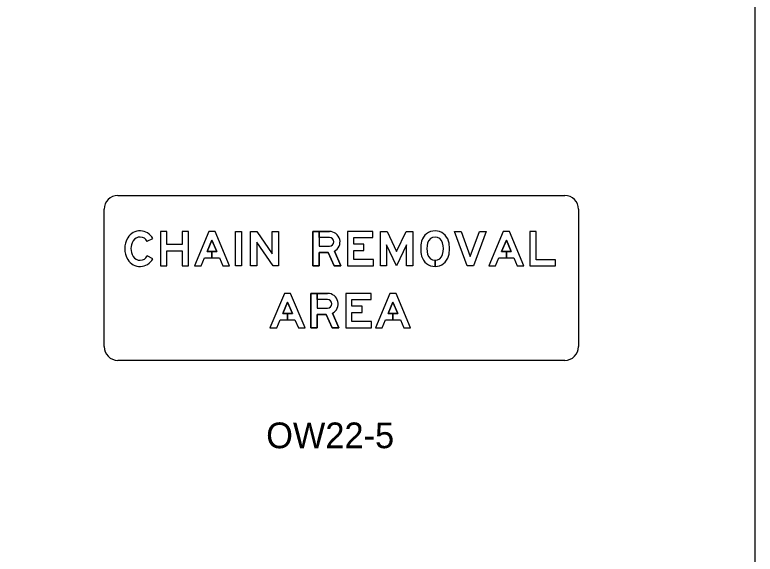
# Model space of a CAD drawing. Extents: x 42133 to 45533, y 41351 to 47951.
# Drawn here: x 43592.3 to 43808.3, y 43897.4 to 44054.9 of the extents above; entities that cross this region are included whole.
import ezdxf

# ---------------------------------------------------------------- set-up
doc = ezdxf.new("R2010")
doc.units = 0
doc.layers.add('P_ODOT_PLAN_Border', color=7, linetype='Continuous')
doc.layers.add('P_TRAF_SIGN_SignDetails', color=7, linetype='Continuous')

msp = doc.modelspace()

# ---------------------------------------------------------------- linework, layer by layer
at = {"layer": 'P_ODOT_PLAN_Border'}
msp.add_lwpolyline([(42208.34, 43601.35), (43808.34, 43601.35), (43808.34, 44601.35), (42208.34, 44601.35)], close=True, dxfattribs=at)
at = {"layer": 'P_TRAF_SIGN_SignDetails'}
for p, q in [((43622.34, 44002.16), (43752.75, 44002.16)), ((43618.32, 43958.03), (43618.32, 43998.15)), ((43756.75, 43998.15), (43756.75, 43958.03)), ((43630.93, 43988.76), (43632.52, 43989.61)), ((43630.93, 43988.76), (43632.52, 43989.61)), ((43630.93, 43988.76), (43632.52, 43989.61)), ((43632.52, 43983.63), (43630.93, 43984.48)), ((43630.93, 43984.48), (43630.93, 43984.48)), ((43632.52, 43983.63), (43630.93, 43984.48)), ((43630.93, 43984.48), (43630.93, 43984.48)), ((43632.52, 43983.63), (43630.93, 43984.48)), ((43630.93, 43984.48), (43630.93, 43984.48)), ((43714.93, 43983.23), (43714.93, 43981.42)), ((43714.93, 43983.23), (43714.93, 43981.42)), ((43714.94, 43981.42), (43714.94, 43983.23)), ((43714.94, 43981.42), (43714.94, 43983.23)), ((43752.75, 43954.02), (43622.34, 43954.02))]:
    msp.add_line(p, q, dxfattribs=at)
for points in [[(43641.17, 43987.83), (43636.65, 43987.83), (43636.65, 43991.65), (43634.84, 43991.65), (43634.84, 43981.6), (43636.65, 43981.6), (43636.65, 43986.02), (43641.17, 43986.02), (43641.17, 43981.6), (43642.98, 43981.6), (43642.98, 43991.65), (43641.17, 43991.65)], [(43641.17, 43987.83), (43636.65, 43987.83), (43636.65, 43991.65), (43634.84, 43991.65), (43634.84, 43981.6), (43636.65, 43981.6), (43636.65, 43986.02), (43641.17, 43986.02), (43641.17, 43981.6), (43642.98, 43981.6), (43642.98, 43991.65), (43641.17, 43991.65)], [(43641.17, 43987.83), (43636.65, 43987.83), (43636.65, 43991.65), (43634.84, 43991.65), (43634.84, 43981.6), (43636.65, 43981.6), (43636.65, 43986.02), (43641.17, 43986.02), (43641.17, 43981.6), (43642.98, 43981.6), (43642.98, 43991.65), (43641.17, 43991.65)], [(43647.64, 43983.96), (43651.98, 43983.96), (43652.97, 43981.6), (43654.94, 43981.6), (43650.72, 43991.65), (43648.91, 43991.65), (43644.69, 43981.6), (43646.65, 43981.6)], [(43651.22, 43985.77), (43649.81, 43985.77), (43649.81, 43983.96), (43651.98, 43983.96), (43652.97, 43981.6), (43654.94, 43981.6), (43650.72, 43991.65), (43648.91, 43991.65), (43644.69, 43981.6), (43646.65, 43981.6), (43647.64, 43983.96), (43649.81, 43983.96), (43649.81, 43985.77), (43648.4, 43985.77), (43649.81, 43989.13)], [(43651.22, 43985.77), (43649.81, 43985.77), (43649.81, 43983.96), (43651.98, 43983.96), (43652.97, 43981.6), (43654.94, 43981.6), (43650.72, 43991.65), (43648.91, 43991.65), (43644.69, 43981.6), (43646.65, 43981.6), (43647.64, 43983.96), (43649.81, 43983.96), (43649.81, 43985.77), (43648.4, 43985.77), (43649.81, 43989.13)], [(43656.64, 43981.6), (43656.64, 43991.65), (43658.45, 43991.65), (43658.45, 43981.6)], [(43656.64, 43981.6), (43656.64, 43991.65), (43658.45, 43991.65), (43658.45, 43981.6)], [(43656.64, 43981.6), (43656.64, 43991.65), (43658.45, 43991.65), (43658.45, 43981.6)], [(43669.21, 43991.65), (43669.21, 43981.6), (43667.65, 43981.6), (43662.88, 43988.48), (43662.88, 43981.6), (43661.07, 43981.6), (43661.07, 43991.65), (43662.88, 43991.65), (43667.4, 43985.13), (43667.4, 43991.65)], [(43669.21, 43991.65), (43669.21, 43981.6), (43667.65, 43981.6), (43662.88, 43988.48), (43662.88, 43981.6), (43661.07, 43981.6), (43661.07, 43991.65), (43662.88, 43991.65), (43667.4, 43985.13), (43667.4, 43991.65)], [(43669.21, 43991.65), (43669.21, 43981.6), (43667.65, 43981.6), (43662.88, 43988.48), (43662.88, 43981.6), (43661.07, 43981.6), (43661.07, 43991.65), (43662.88, 43991.65), (43667.4, 43985.13), (43667.4, 43991.65)], [(43696.95, 43983.41), (43691.22, 43983.41), (43691.22, 43986.11), (43694.18, 43986.11), (43694.18, 43987.92), (43691.22, 43987.92), (43691.22, 43989.84), (43696.79, 43989.84), (43696.79, 43991.65), (43689.41, 43991.65), (43689.41, 43981.6), (43696.95, 43981.6)], [(43696.95, 43983.41), (43691.22, 43983.41), (43691.22, 43986.11), (43694.18, 43986.11), (43694.18, 43987.92), (43691.22, 43987.92), (43691.22, 43989.84), (43696.79, 43989.84), (43696.79, 43991.65), (43689.41, 43991.65), (43689.41, 43981.6), (43696.95, 43981.6)], [(43696.95, 43983.41), (43691.22, 43983.41), (43691.22, 43986.11), (43694.18, 43986.11), (43694.18, 43987.92), (43691.22, 43987.92), (43691.22, 43989.84), (43696.79, 43989.84), (43696.79, 43991.65), (43689.41, 43991.65), (43689.41, 43981.6), (43696.95, 43981.6)], [(43703.68, 43985.81), (43706.45, 43991.65), (43708.4, 43991.65), (43708.4, 43981.6), (43706.59, 43981.6), (43706.59, 43987.73), (43703.68, 43981.6), (43700.76, 43987.73), (43700.76, 43981.6), (43698.96, 43981.6), (43698.96, 43991.65), (43700.9, 43991.65)], [(43703.68, 43985.81), (43706.45, 43991.65), (43708.4, 43991.65), (43708.4, 43981.6), (43706.59, 43981.6), (43706.59, 43987.73), (43703.68, 43981.6), (43700.76, 43987.73), (43700.76, 43981.6), (43698.96, 43981.6), (43698.96, 43991.65), (43700.9, 43991.65)], [(43703.68, 43985.81), (43706.45, 43991.65), (43708.4, 43991.65), (43708.4, 43981.6), (43706.59, 43981.6), (43706.59, 43987.73), (43703.68, 43981.6), (43700.76, 43987.73), (43700.76, 43981.6), (43698.96, 43981.6), (43698.96, 43991.65), (43700.9, 43991.65)], [(43726.09, 43981.6), (43724.28, 43981.6), (43720.56, 43991.65), (43722.49, 43991.65), (43725.19, 43984.37), (43727.88, 43991.65), (43729.81, 43991.65)], [(43726.09, 43981.6), (43724.28, 43981.6), (43720.56, 43991.65), (43722.49, 43991.65), (43725.19, 43984.37), (43727.88, 43991.65), (43729.81, 43991.65)], [(43726.09, 43981.6), (43724.28, 43981.6), (43720.56, 43991.65), (43722.49, 43991.65), (43725.19, 43984.37), (43727.88, 43991.65), (43729.81, 43991.65)], [(43733.57, 43983.96), (43737.91, 43983.96), (43738.9, 43981.6), (43740.86, 43981.6), (43736.64, 43991.65), (43734.83, 43991.65), (43730.61, 43981.6), (43732.57, 43981.6)], [(43737.15, 43985.77), (43735.74, 43985.77), (43735.74, 43983.96), (43737.91, 43983.96), (43738.9, 43981.6), (43740.86, 43981.6), (43736.64, 43991.65), (43734.83, 43991.65), (43730.61, 43981.6), (43732.57, 43981.6), (43733.57, 43983.96), (43735.74, 43983.96), (43735.74, 43985.77), (43734.33, 43985.77), (43735.74, 43989.13)], [(43737.15, 43985.77), (43735.74, 43985.77), (43735.74, 43983.96), (43737.91, 43983.96), (43738.9, 43981.6), (43740.86, 43981.6), (43736.64, 43991.65), (43734.83, 43991.65), (43730.61, 43981.6), (43732.57, 43981.6), (43733.57, 43983.96), (43735.74, 43983.96), (43735.74, 43985.77), (43734.33, 43985.77), (43735.74, 43989.13)], [(43750.11, 43981.6), (43750.11, 43983.36), (43744.38, 43983.36), (43744.38, 43991.65), (43742.57, 43991.65), (43742.57, 43981.6)], [(43750.11, 43981.6), (43750.11, 43983.36), (43744.38, 43983.36), (43744.38, 43991.65), (43742.57, 43991.65), (43742.57, 43981.6)], [(43750.11, 43981.6), (43750.11, 43983.36), (43744.38, 43983.36), (43744.38, 43991.65), (43742.57, 43991.65), (43742.57, 43981.6)], [(43651.22, 43985.77), (43649.81, 43989.13), (43648.4, 43985.77)], [(43737.15, 43985.77), (43735.74, 43989.13), (43734.33, 43985.77)], [(43669.7, 43965.87), (43674.04, 43965.87), (43675.03, 43963.51), (43677, 43963.51), (43672.78, 43973.56), (43670.97, 43973.56), (43666.75, 43963.51), (43668.71, 43963.51)], [(43673.28, 43967.68), (43671.87, 43967.68), (43671.87, 43965.87), (43674.04, 43965.87), (43675.03, 43963.51), (43677, 43963.51), (43672.78, 43973.56), (43670.97, 43973.56), (43666.75, 43963.51), (43668.71, 43963.51), (43669.7, 43965.87), (43671.87, 43965.87), (43671.87, 43967.68), (43670.46, 43967.68), (43671.87, 43971.04)], [(43673.28, 43967.68), (43671.87, 43967.68), (43671.87, 43965.87), (43674.04, 43965.87), (43675.03, 43963.51), (43677, 43963.51), (43672.78, 43973.56), (43670.97, 43973.56), (43666.75, 43963.51), (43668.71, 43963.51), (43669.7, 43965.87), (43671.87, 43965.87), (43671.87, 43967.68), (43670.46, 43967.68), (43671.87, 43971.04)], [(43696.39, 43965.32), (43690.66, 43965.32), (43690.66, 43968.02), (43693.63, 43968.02), (43693.63, 43969.83), (43690.66, 43969.83), (43690.66, 43971.75), (43696.24, 43971.75), (43696.24, 43973.56), (43688.86, 43973.56), (43688.86, 43963.51), (43696.39, 43963.51)], [(43696.39, 43965.32), (43690.66, 43965.32), (43690.66, 43968.02), (43693.63, 43968.02), (43693.63, 43969.83), (43690.66, 43969.83), (43690.66, 43971.75), (43696.24, 43971.75), (43696.24, 43973.56), (43688.86, 43973.56), (43688.86, 43963.51), (43696.39, 43963.51)], [(43696.39, 43965.32), (43690.66, 43965.32), (43690.66, 43968.02), (43693.63, 43968.02), (43693.63, 43969.83), (43690.66, 43969.83), (43690.66, 43971.75), (43696.24, 43971.75), (43696.24, 43973.56), (43688.86, 43973.56), (43688.86, 43963.51), (43696.39, 43963.51)], [(43700.45, 43965.87), (43704.8, 43965.87), (43705.79, 43963.51), (43707.75, 43963.51), (43703.53, 43973.56), (43701.72, 43973.56), (43697.5, 43963.51), (43699.46, 43963.51)], [(43704.04, 43967.68), (43702.62, 43967.68), (43702.62, 43965.87), (43704.8, 43965.87), (43705.79, 43963.51), (43707.75, 43963.51), (43703.53, 43973.56), (43701.72, 43973.56), (43697.5, 43963.51), (43699.46, 43963.51), (43700.45, 43965.87), (43702.62, 43965.87), (43702.62, 43967.68), (43701.21, 43967.68), (43702.62, 43971.04)], [(43704.04, 43967.68), (43702.62, 43967.68), (43702.62, 43965.87), (43704.8, 43965.87), (43705.79, 43963.51), (43707.75, 43963.51), (43703.53, 43973.56), (43701.72, 43973.56), (43697.5, 43963.51), (43699.46, 43963.51), (43700.45, 43965.87), (43702.62, 43965.87), (43702.62, 43967.68), (43701.21, 43967.68), (43702.62, 43971.04)], [(43673.28, 43967.68), (43671.87, 43971.04), (43670.46, 43967.68)], [(43704.04, 43967.68), (43702.62, 43971.04), (43701.21, 43967.68)]]:
    msp.add_lwpolyline(points, close=True, dxfattribs=at)
for points in [[(43684.12, 43991.65), (43679.26, 43991.65), (43679.26, 43981.6), (43681.07, 43981.6), (43681.07, 43985.52), (43683.73, 43985.52), (43685.43, 43981.6), (43687.4, 43981.6), (43685.55, 43985.87)], [(43685.55, 43985.87), (43687.4, 43981.6), (43685.43, 43981.6), (43683.73, 43985.52), (43681.07, 43985.52), (43681.07, 43981.6), (43679.26, 43981.6), (43679.26, 43991.65), (43681.07, 43991.65), (43681.07, 43987.33), (43684.12, 43987.33)], [(43685.55, 43985.87), (43687.4, 43981.6), (43685.43, 43981.6), (43683.73, 43985.52), (43681.07, 43985.52), (43681.07, 43981.6), (43679.26, 43981.6), (43679.26, 43991.65), (43681.07, 43991.65), (43681.07, 43987.33), (43684.12, 43987.33)], [(43681.07, 43989.84), (43681.07, 43991.65), (43684.12, 43991.65)], [(43681.07, 43989.84), (43681.07, 43991.65), (43684.12, 43991.65)], [(43684.12, 43989.84), (43681.07, 43989.84), (43681.07, 43987.33), (43684.12, 43987.33)], [(43684.12, 43989.84), (43681.07, 43989.84)], [(43684.12, 43989.84), (43681.07, 43989.84)], [(43683.56, 43973.56), (43678.71, 43973.56), (43678.71, 43963.51), (43680.51, 43963.51), (43680.51, 43967.43), (43683.18, 43967.43), (43684.87, 43963.51), (43686.85, 43963.51), (43684.99, 43967.78)], [(43684.99, 43967.78), (43686.85, 43963.51), (43684.87, 43963.51), (43683.18, 43967.43), (43680.51, 43967.43), (43680.51, 43963.51), (43678.71, 43963.51), (43678.71, 43973.56), (43680.51, 43973.56), (43680.51, 43969.24), (43683.56, 43969.24)], [(43684.99, 43967.78), (43686.85, 43963.51), (43684.87, 43963.51), (43683.18, 43967.43), (43680.51, 43967.43), (43680.51, 43963.51), (43678.71, 43963.51), (43678.71, 43973.56), (43680.51, 43973.56), (43680.51, 43969.24), (43683.56, 43969.24)], [(43680.51, 43971.75), (43680.51, 43973.56), (43683.56, 43973.56)], [(43680.51, 43971.75), (43680.51, 43973.56), (43683.56, 43973.56)], [(43683.56, 43971.75), (43680.51, 43971.75), (43680.51, 43969.24), (43683.56, 43969.24)], [(43683.56, 43971.75), (43680.51, 43971.75)], [(43683.56, 43971.75), (43680.51, 43971.75)]]:
    msp.add_lwpolyline(points, dxfattribs=at)
for centre, start, end in [((43622.34, 43998.15), 90, 180), ((43752.75, 43998.15), 360, 90), ((43622.34, 43958.03), 180, 270), ((43752.75, 43958.03), 270, 360)]:
    msp.add_arc(centre, 4.01, start, end, dxfattribs=at)
for centre, major_axis, ratio, start_param, end_param in [((43628.84, 43987.65), (0, 4.17), 0.999994, 5.201543, 7.308565), ((43628.84, 43987.65), (0, 4.17), 0.999994, 5.201543, 7.308565), ((43628.84, 43987.65), (0, 4.17), 0.999994, 5.201543, 7.308565), ((43684.12, 43988.58), (0, 3.07), 0.999996, 3.62744, 6.283185), ((43684.12, 43988.58), (0, 3.07), 0.999996, 3.62744, 6.283185), ((43684.12, 43988.58), (0, 3.07), 0.999996, 3.62744, 6.283185), ((43714.93, 43987.75), (0, 4.07), 0.999998, 4.973521, 7.592849), ((43714.93, 43987.75), (0, 4.07), 0.999998, 4.973521, 7.592849), ((43714.93, 43987.75), (0, 4.07), 0.999998, 4.973521, 7.592849), ((43630.54, 43986.62), (0, 6.16), 0.999994, 1.025379, 2.116213), ((43630.54, 43986.62), (0, 6.16), 0.999994, 1.025379, 2.116213), ((43630.54, 43986.62), (0, 6.16), 0.999994, 1.025379, 2.116213), ((43630.54, 43986.62), (0, 4.35), 0.999994, 1.025379, 2.116213), ((43630.54, 43986.62), (0, 4.35), 0.999994, 1.025379, 2.116213), ((43630.54, 43986.62), (0, 4.35), 0.999994, 1.025379, 2.116213), ((43628.84, 43987.65), (0, 2.36), 0.999994, 5.201543, 7.308565), ((43628.84, 43987.65), (0, 2.36), 0.999994, 5.201543, 7.308565), ((43628.84, 43987.65), (0, 2.36), 0.999994, 5.201543, 7.308565), ((43684.12, 43988.58), (0, 1.26), 0.999996, 3.141593, 6.283185), ((43684.12, 43988.58), (0, 1.26), 0.999996, 3.141593, 6.283185), ((43684.12, 43988.58), (0, 1.26), 0.999996, 3.141593, 6.283185), ((43719.16, 43986.62), (0, 8.44), 0.999998, 1.309664, 1.831929), ((43719.16, 43986.62), (0, 8.44), 0.999998, 1.309664, 1.831929), ((43719.16, 43986.62), (0, 8.44), 0.999998, 1.309664, 1.831929), ((43719.16, 43986.62), (0, 6.63), 0.999998, 1.309664, 1.831929), ((43719.16, 43986.62), (0, 6.63), 0.999998, 1.309664, 1.831929), ((43719.16, 43986.62), (0, 6.63), 0.999998, 1.309664, 1.831929), ((43714.93, 43987.75), (0, 2.26), 0.999998, 4.973521, 7.592849), ((43714.93, 43987.75), (0, 2.26), 0.999998, 4.973521, 7.592849), ((43714.93, 43987.75), (0, 2.26), 0.999998, 4.973521, 7.592849), ((43710.71, 43986.62), (0, 6.63), 0.999998, 4.451257, 4.973521), ((43710.71, 43986.62), (0, 6.63), 0.999998, 4.451257, 4.973521), ((43710.71, 43986.62), (0, 6.63), 0.999998, 4.451257, 4.973521), ((43710.71, 43986.62), (0, 8.44), 0.999998, 4.451257, 4.973521), ((43710.71, 43986.62), (0, 8.44), 0.999998, 4.451257, 4.973521), ((43710.71, 43986.62), (0, 8.44), 0.999998, 4.451257, 4.973521), ((43628.84, 43985.59), (0, 2.36), 0.999994, 2.116213, 4.223235), ((43628.84, 43985.59), (0, 2.36), 0.999994, 2.116213, 4.223235), ((43628.84, 43985.59), (0, 2.36), 0.999994, 2.116213, 4.223235), ((43714.93, 43985.49), (0, 4.07), 0.999998, 1.831929, 4.451257), ((43714.93, 43985.49), (0, 4.07), 0.999998, 1.831929, 3.141593), ((43714.93, 43985.49), (0, 4.07), 0.999998, 1.831929, 3.141593), ((43714.93, 43985.49), (0, 2.26), 0.999998, 1.831929, 4.451257), ((43714.93, 43985.49), (0, 2.26), 0.999998, 1.831929, 3.141593), ((43714.93, 43985.49), (0, 2.26), 0.999998, 1.831929, 3.141593), ((43714.93, 43985.49), (0, 2.26), 0.999998, 3.141815, 4.451257), ((43714.93, 43985.49), (0, 2.26), 0.999998, 3.141815, 4.451257), ((43714.93, 43985.49), (0, 4.07), 0.999998, 3.141716, 4.451257), ((43714.93, 43985.49), (0, 4.07), 0.999998, 3.141716, 4.451257), ((43628.84, 43985.59), (0, 4.17), 0.999994, 2.116213, 4.223235), ((43628.84, 43985.59), (0, 4.17), 0.999994, 2.116213, 4.223235), ((43628.84, 43985.59), (0, 4.17), 0.999994, 2.116213, 4.223235), ((43683.56, 43970.49), (0, 3.07), 0.999998, 3.62744, 6.283185), ((43683.56, 43970.49), (0, 3.07), 0.999998, 3.62744, 6.283185), ((43683.56, 43970.49), (0, 3.07), 0.999998, 3.62744, 6.283185), ((43683.56, 43970.49), (0, 1.26), 0.999998, 3.141593, 6.283185), ((43683.56, 43970.49), (0, 1.26), 0.999998, 3.141593, 6.283185), ((43683.56, 43970.49), (0, 1.26), 0.999998, 3.141593, 6.283185)]:
    msp.add_ellipse(centre, major_axis=major_axis, ratio=ratio, start_param=start_param, end_param=end_param, dxfattribs=at)

# ---------------------------------------------------------------- texts
msp.add_text('OW22-5', height=7.5, dxfattribs=at).set_placement((43665.64, 43928.38))

doc.saveas('drawing.dxf')
